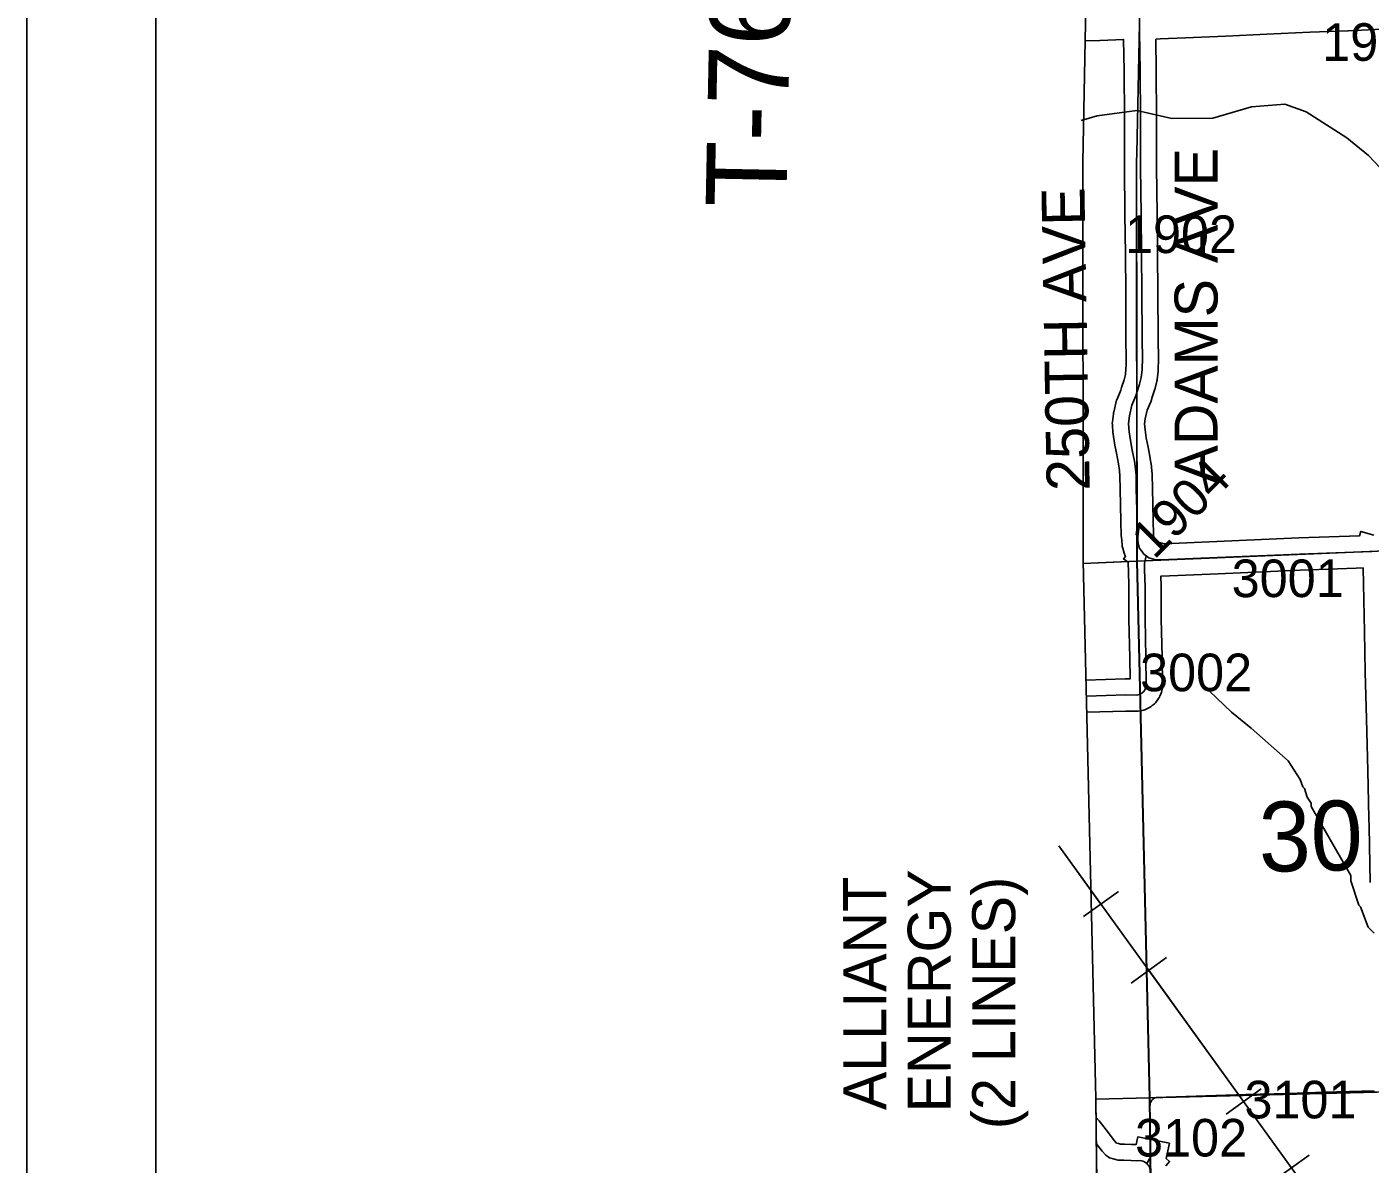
# Model space of a CAD drawing. Extents: x 23.6 to 68.7, y -63 to -29.
# Drawn here: x 30.623 to 33.122, y -44.871 to -42.755 of the extents above; entities that cross this region are included whole.
import ezdxf

# ---------------------------------------------------------------- set-up
doc = ezdxf.new("R2010")
doc.units = 0
for name, color, linetype in [('tdCoClipBndry', 7, 'Continuous'), ('tdCoCoAdjSecRdTxt', 7, 'Continuous'), ('tdCoCoBndry', 7, 'Continuous'), ('tdCoCoBndryPart', 7, 'Continuous'), ('tdCoFrame', 7, 'Continuous'), ('tdCoHydroRiver', 7, 'Continuous'), ('tdCoPipe', 7, 'Continuous'), ('tdCoPipe1', 7, 'Continuous'), ('tdCoPipeTxt', 7, 'Continuous'), ('tdCoSecRdNmbr', 7, 'Continuous'), ('tdCoSecRdTxt', 7, 'Continuous'), ('tdCoSecRteBand', 7, 'Continuous'), ('tdCoSecRteCL', 7, 'Continuous'), ('tdCoSectLine', 7, 'Continuous'), ('tdCoSectLinePart', 7, 'Continuous'), ('tdCoSectNmbr', 7, 'Continuous'), ('tdCoSurfGravel', 7, 'Continuous'), ('tdCoSurfLNO', 7, 'Continuous'), ('tdCoTwpBndryShd', 7, 'Continuous'), ('tdCoTwpRngTxt', 7, 'Continuous')]:
    doc.layers.add(name, color=color, linetype=linetype)

msp = doc.modelspace()

# ---------------------------------------------------------------- linework, layer by layer
at = {"layer": 'tdCoClipBndry'}
msp.add_lwpolyline([(56.8227, -57.553), (51.8233, -57.6334), (46.8056, -57.7041), (45.8081, -57.7131), (44.8328, -57.735), (43.8446, -57.7356), (42.8125, -57.7502), (36.856, -57.8104), (34.8462, -57.8398), (33.8615, -57.8433), (32.8589, -57.8556), (32.833, -57.8525), (32.8013, -57.8383), (32.7717, -57.8067), (32.7614, -57.7827), (32.7577, -57.7569), (32.6839, -51.7283), (32.6474, -49.7276), (32.6233, -45.7459), (32.6113, -44.7492), (32.588, -43.7493), (32.587, -43.0064), (32.5923, -42.7484), (32.5183, -35.7733)], dxfattribs=at)
at = {"layer": 'tdCoCoBndry'}
for p, q in [((32.6879, -42.9908), (32.6927, -42.7489)), ((32.6927, -42.7489), (32.6879, -42.9908)), ((32.6873, -43.0063), (32.6879, -42.9908)), ((32.6879, -42.9908), (32.6873, -43.0063)), ((32.6883, -43.7492), (32.6873, -43.0063)), ((32.6873, -43.0063), (32.6883, -43.7492)), ((32.7116, -44.7475), (32.6883, -43.7492)), ((32.6883, -43.7492), (32.7116, -44.7475)), ((32.7236, -45.745), (32.7116, -44.7475)), ((32.7116, -44.7475), (32.7236, -45.745))]:
    msp.add_line(p, q, dxfattribs=at)
for points in [[(32.5183, -35.7733), (32.5923, -42.7484), (32.587, -43.0064), (32.588, -43.7493), (32.6113, -44.7492), (32.6233, -45.7459), (32.6474, -49.7276), (32.6839, -51.7283)], [(32.6718, -40.7503), (32.6807, -41.745), (32.6923, -42.7489), (32.6875, -42.9908), (32.687, -43.0063), (32.6879, -43.7492), (32.7112, -44.7475), (32.7232, -45.7449), (32.73, -46.7351), (32.7344, -47.7196), (32.7414, -48.7221), (32.7473, -49.7257), (32.7682, -50.7257), (32.7838, -51.7268), (32.7945, -52.7546), (32.8063, -53.7572), (32.8202, -54.758), (32.8346, -55.7561), (32.8426, -56.756), (32.8576, -57.7557)], [(36.8552, -57.7104), (35.8554, -57.7251), (34.8462, -57.7399), (33.861, -57.7434), (32.858, -57.7557), (32.843, -56.756), (32.8349, -55.7561), (32.8205, -54.758), (32.8066, -53.7572), (32.7948, -52.7546), (32.7842, -51.7268), (32.7685, -50.7257), (32.7477, -49.7257), (32.7417, -48.7221), (32.7347, -47.7196), (32.7303, -46.7351), (32.7236, -45.745), (32.7116, -44.7475), (32.6883, -43.7492), (32.6873, -43.0063), (32.6879, -42.9908), (32.6927, -42.7489), (32.6811, -41.7451), (32.6722, -40.7503)], [(32.7842, -51.7268), (32.7685, -50.7257), (32.7477, -49.7257), (32.7417, -48.7221), (32.7347, -47.7196), (32.7303, -46.7351), (32.7236, -45.745), (32.7116, -44.7475), (32.6883, -43.7492), (32.6873, -43.0063), (32.6879, -42.9908), (32.6927, -42.7489), (32.6811, -41.7451), (32.6722, -40.7503)]]:
    msp.add_lwpolyline(points, dxfattribs=at)
at = {"layer": 'tdCoCoBndryPart'}
msp.add_lwpolyline([(32.6944, -44.0271), (32.7112, -44.7475), (32.7123, -44.839)], dxfattribs=at)
at = {"layer": 'tdCoFrame'}
for points in [[(30.6232, -29.9813), (66.6232, -29.9813), (66.6232, -61.9813), (30.6232, -61.9813)], [(30.8632, -30.2213), (66.3832, -30.2213), (66.3832, -61.7413), (30.8632, -61.7413)]]:
    msp.add_lwpolyline(points, close=True, dxfattribs=at)
at = {"layer": 'tdCoHydroRiver'}
for points in [[(32.6879, -42.9104), (32.6141, -42.9205), (32.5842, -42.9291)], [(33.1185, -42.9944), (33.0783, -42.9615), (33.0029, -42.9129), (32.9629, -42.8989), (32.9007, -42.904), (32.8291, -42.9249), (32.7525, -42.9253), (32.6879, -42.9104)], [(33.186, -43.0655), (33.1185, -42.9944)], [(33.1293, -44.4413), (33.1182, -44.4304), (33.1037, -44.3926), (33.1005, -44.3895), (33.0859, -44.3438), (33.0858, -44.3343), (33.0122, -44.2055), (33.0121, -44.1992), (33.0042, -44.1882), (32.9993, -44.1724), (32.9961, -44.1693), (32.9913, -44.1552), (32.9689, -44.1206), (32.9005, -44.0596), (32.864, -44.0299), (32.8226, -43.9908)]]:
    msp.add_lwpolyline(points, dxfattribs=at)
at = {"layer": 'tdCoPipe'}
msp.add_lwpolyline([(34.7584, -48.7), (34.766, -48.4061), (34.5655, -48.4028), (34.5695, -46.6902), (33.8058, -46.4248), (33.4889, -46.0166), (33.2553, -45.5448), (33.3021, -45.3309), (32.5425, -44.2786)], dxfattribs=at)
at = {"layer": 'tdCoPipe1'}
for p, q in [((32.6535, -44.3635), (32.5882, -44.4106)), ((32.7426, -44.4868), (32.6772, -44.5341)), ((32.9189, -44.7311), (32.8537, -44.7783)), ((33.008, -44.8545), (32.9426, -44.9017))]:
    msp.add_line(p, q, dxfattribs=at)
for points in [[(32.6208, -44.3871), (32.5425, -44.2786)], [(32.8862, -44.7547), (32.7099, -44.5104)]]:
    msp.add_lwpolyline(points, dxfattribs=at)
at = {"layer": 'tdCoSecRteBand'}
for points in [[(33.156, -42.7587), (33.0806, -42.7621), (33.0805, -42.7621), (33.0805, -42.7622), (33.0096, -42.7651), (32.9293, -42.7686), (32.8532, -42.772), (32.8532, -42.772), (32.8532, -42.772), (32.778, -42.7753), (32.7309, -42.7774), (32.7232, -42.7779), (32.7232, -42.7784), (32.7231, -42.7784), (32.7239, -42.8363), (32.7239, -42.8364), (32.7239, -42.8365), (32.7245, -42.9233), (32.7245, -42.9234), (32.7245, -42.9235), (32.7245, -43.0162), (32.7255, -43.1036), (32.7255, -43.1036), (32.7255, -43.1037), (32.7263, -43.1765), (32.7263, -43.1765), (32.7263, -43.1765), (32.7269, -43.2495), (32.7269, -43.2495), (32.7269, -43.2496), (32.7275, -43.3308), (32.7281, -43.3774), (32.7281, -43.3784), (32.728, -43.3793), (32.7276, -43.387), (32.7272, -43.3947), (32.7272, -43.3954), (32.7271, -43.3961), (32.7257, -43.4102), (32.7255, -43.4123), (32.725, -43.4145), (32.7218, -43.4271), (32.7216, -43.4281), (32.7213, -43.429), (32.7164, -43.4442), (32.7144, -43.4505), (32.714, -43.4517), (32.7135, -43.4529), (32.7071, -43.4682), (32.7034, -43.484), (32.7022, -43.4939), (32.703, -43.5047), (32.7053, -43.5197), (32.7086, -43.5369), (32.7125, -43.5574), (32.7126, -43.5579), (32.7127, -43.5585), (32.7149, -43.5725), (32.7151, -43.5736), (32.7151, -43.5747), (32.7161, -43.5869), (32.7162, -43.5879), (32.7162, -43.5888), (32.7166, -43.6134), (32.718, -43.6734), (32.7187, -43.6993), (32.7198, -43.7104), (32.7201, -43.7115), (32.7206, -43.7122), (32.7383, -43.7167)], [(32.5931, -43.9703), (32.6659, -43.9681), (32.6667, -43.968), (32.6674, -43.968), (32.675, -43.9682), (32.6745, -43.9289), (32.673, -43.8572), (32.673, -43.8569), (32.673, -43.8566), (32.673, -43.7974), (32.6722, -43.7665), (32.6716, -43.7546), (32.6714, -43.7512), (32.6631, -43.7448), (32.6665, -43.7403), (32.6658, -43.7394), (32.6642, -43.734), (32.6614, -43.7247), (32.6606, -43.7219), (32.6603, -43.7189), (32.6589, -43.7039), (32.6588, -43.703), (32.6588, -43.702), (32.6588, -43.7017), (32.658, -43.675), (32.658, -43.6749), (32.658, -43.6748), (32.6566, -43.6147), (32.6566, -43.6145), (32.6566, -43.6144), (32.6562, -43.5908), (32.6554, -43.5806), (32.6535, -43.5682), (32.6497, -43.5482), (32.6497, -43.5482), (32.6496, -43.5481), (32.6463, -43.5304), (32.6462, -43.5299), (32.6461, -43.5294), (32.6436, -43.5128), (32.6434, -43.5117), (32.6433, -43.5106), (32.6421, -43.4956), (32.6419, -43.4926), (32.6422, -43.4896), (32.644, -43.475), (32.6442, -43.4733), (32.6446, -43.4716), (32.6494, -43.4519), (32.6499, -43.4496), (32.6508, -43.4474), (32.6576, -43.431), (32.6593, -43.4258), (32.6639, -43.4116), (32.6663, -43.4021), (32.6673, -43.391), (32.6677, -43.384), (32.668, -43.3772), (32.6675, -43.3314), (32.6675, -43.3314), (32.6675, -43.3313), (32.6669, -43.25), (32.6663, -43.1771), (32.6655, -43.1043), (32.6645, -43.0167), (32.6645, -43.0166), (32.6645, -43.0164), (32.6645, -42.9236), (32.6639, -42.837), (32.6631, -42.7783), (32.6197, -42.7805), (32.6193, -42.7806), (32.6189, -42.7806), (32.5917, -42.7812)], [(32.7383, -43.7167), (32.8363, -43.7126), (32.9887, -43.7059), (32.9888, -43.7059), (32.989, -43.7059), (33.1019, -43.7018), (33.1043, -43.6938), (33.1284, -43.7008)], [(33.1218, -44.3471), (33.1197, -44.2432), (33.1193, -44.2275), (33.1172, -44.1392), (33.1172, -44.1392), (33.1172, -44.1392), (33.1149, -44.0424), (33.1126, -43.9555), (33.1126, -43.9553), (33.1126, -43.9552), (33.1114, -43.8806), (33.1093, -43.7912), (33.1085, -43.7616), (33.0957, -43.7621), (32.9912, -43.7659), (32.8389, -43.7726), (32.8388, -43.7726), (32.8388, -43.7726), (32.7334, -43.7769), (32.7325, -43.7769), (32.7329, -43.7962), (32.733, -43.7966), (32.733, -43.797), (32.733, -43.8562), (32.7345, -43.9277), (32.7345, -43.9279), (32.7345, -43.928), (32.7352, -43.978), (32.7352, -43.9788), (32.7352, -43.9795), (32.735, -43.9826), (32.7349, -43.9849), (32.7345, -43.9873), (32.7339, -43.9902), (32.7334, -43.9926), (32.7326, -43.9948), (32.7315, -43.9976), (32.7307, -43.9998), (32.7296, -44.0019), (32.7281, -44.0046), (32.7269, -44.0066), (32.7254, -44.0085), (32.7236, -44.0109), (32.7221, -44.0127), (32.7203, -44.0143), (32.7181, -44.0164), (32.7164, -44.018), (32.7144, -44.0193), (32.7119, -44.021), (32.7099, -44.0223), (32.7077, -44.0233), (32.7065, -44.0238), (32.705, -44.0245), (32.7028, -44.0255), (32.7005, -44.0261), (32.6976, -44.027), (32.6953, -44.0276), (32.693, -44.0279), (32.69, -44.0282), (32.688, -44.0284), (32.686, -44.0284), (32.6671, -44.028), (32.5945, -44.0303)], [(32.6117, -44.7836), (32.6173, -44.7906), (32.6174, -44.7906), (32.6174, -44.7907), (32.6305, -44.8073), (32.6306, -44.8074), (32.6307, -44.8075), (32.6464, -44.8278), (32.6499, -44.8318), (32.6537, -44.8329), (32.6572, -44.8337), (32.6643, -44.8339), (32.6645, -44.8339), (32.6647, -44.8339), (32.6778, -44.8344), (32.6864, -44.8346), (32.6893, -44.8203), (32.7481, -44.8321), (32.7424, -44.8608), (32.7487, -44.866), (32.7418, -44.8745)]]:
    msp.add_lwpolyline(points, dxfattribs=at)
at = {"layer": 'tdCoSecRteCL'}
for points in [[(32.7051, -43.7392), (32.7006, -43.7359), (32.6971, -43.7308), (32.6929, -43.7254), (32.6902, -43.7162), (32.6888, -43.7012), (32.6888, -43.7008), (32.688, -43.6741), (32.6866, -43.614), (32.6862, -43.5893), (32.6852, -43.5771), (32.6831, -43.5631), (32.6791, -43.5425), (32.6758, -43.5248), (32.6732, -43.5082), (32.672, -43.4932), (32.6738, -43.4786), (32.6785, -43.4589), (32.6858, -43.4413), (32.6879, -43.435), (32.6927, -43.4198), (32.6959, -43.4072), (32.6973, -43.3932), (32.6977, -43.3855), (32.6981, -43.3778), (32.6975, -43.3311), (32.6969, -43.2498), (32.6963, -43.1768), (32.6955, -43.104), (32.6945, -43.0164), (32.6945, -42.9235), (32.6939, -42.8367), (32.6929, -42.7637), (32.6927, -42.7489)], [(32.5938, -44.0003), (32.6669, -43.998), (32.6866, -43.9984), (32.6896, -43.998), (32.6925, -43.9972), (32.6941, -43.9965), (32.6953, -43.996), (32.6978, -43.9943), (32.7, -43.9922), (32.7019, -43.9899), (32.7034, -43.9872), (32.7045, -43.9844), (32.7051, -43.9814), (32.7052, -43.9784), (32.7045, -43.9284), (32.703, -43.8566), (32.703, -43.797), (32.7022, -43.7654), (32.7016, -43.7532), (32.7051, -43.7392)], [(32.7051, -43.7392), (32.7101, -43.743), (32.7204, -43.7463), (32.7322, -43.7469), (32.8375, -43.7426), (32.99, -43.7359), (33.1246, -43.731)], [(32.7065, -44.8702), (32.7044, -44.8685), (32.702, -44.867), (32.6988, -44.8654), (32.6938, -44.8644), (32.6875, -44.8647), (32.6769, -44.8644), (32.6636, -44.8639), (32.6532, -44.8636), (32.6459, -44.8619), (32.6366, -44.8591), (32.6298, -44.8543), (32.6233, -44.847), (32.6123, -44.8328)], [(32.7065, -44.8702), (32.711, -44.8612), (32.7122, -44.8589), (32.7128, -44.8556)], [(32.7185, -45.2342), (32.7173, -45.1838), (32.7158, -45.0997), (32.7148, -45.0293), (32.714, -44.9468), (32.713, -44.8993), (32.7127, -44.882), (32.7121, -44.8793), (32.7112, -44.8768), (32.7099, -44.8744), (32.7084, -44.8722), (32.7065, -44.8702)]]:
    msp.add_lwpolyline(points, dxfattribs=at)
at = {"layer": 'tdCoSectLine'}
for points in [[(32.6923, -42.7489), (32.6875, -42.9908), (32.687, -43.0063), (32.6879, -43.7492)], [(32.6879, -43.7492), (33.6428, -43.7095)], [(32.5881, -43.7535), (32.6879, -43.7492)], [(32.6879, -43.7492), (32.7112, -44.7475)], [(32.7112, -44.7475), (33.6668, -44.7238)], [(32.6113, -44.75), (32.7112, -44.7475)], [(32.7232, -45.7449), (32.7112, -44.7475)]]:
    msp.add_lwpolyline(points, dxfattribs=at)
at = {"layer": 'tdCoSectLinePart'}
for points in [[(32.5881, -43.7535), (32.6718, -43.7499)], [(32.6944, -44.0271), (32.7112, -44.7475)], [(32.7112, -44.7475), (33.1338, -44.737)], [(32.6113, -44.75), (32.7112, -44.7475)], [(32.7123, -44.839), (32.7112, -44.7475)]]:
    msp.add_lwpolyline(points, dxfattribs=at)
at = {"layer": 'tdCoSurfGravel'}
for points in [[(32.6977, -43.3855), (32.6981, -43.3778), (32.6975, -43.3311), (32.6969, -43.2498), (32.6963, -43.1768), (32.6955, -43.104), (32.6945, -43.0164), (32.6945, -42.9235), (32.6939, -42.8367), (32.6929, -42.7637), (32.6927, -42.7489), (32.6917, -42.6953), (32.6912, -42.6116), (32.6889, -42.4873), (32.6877, -42.36), (32.6867, -42.2528), (32.6867, -42.2507)], [(32.6879, -43.435), (32.6927, -43.4198), (32.6959, -43.4072), (32.6973, -43.3932), (32.6977, -43.3855)], [(32.6862, -43.5893), (32.6852, -43.5771), (32.6831, -43.5631), (32.6791, -43.5425), (32.6758, -43.5248), (32.6732, -43.5082), (32.672, -43.4932), (32.6738, -43.4786), (32.6785, -43.4589), (32.6858, -43.4413), (32.6879, -43.435)], [(32.6941, -43.9965), (32.6953, -43.996), (32.6978, -43.9943), (32.7, -43.9922), (32.7019, -43.9899), (32.7034, -43.9872), (32.7045, -43.9844), (32.7051, -43.9814), (32.7052, -43.9784), (32.7045, -43.9284), (32.703, -43.8566), (32.703, -43.797), (32.7022, -43.7654), (32.7016, -43.7532), (32.7051, -43.7392), (32.7006, -43.7359), (32.6971, -43.7308), (32.6929, -43.7254), (32.6902, -43.7162), (32.6888, -43.7012), (32.6888, -43.7008), (32.688, -43.6741), (32.6866, -43.614), (32.6862, -43.5893)], [(32.7051, -43.7392), (32.7101, -43.743), (32.7204, -43.7463), (32.7322, -43.7469), (32.8375, -43.7426), (32.99, -43.7359), (33.1246, -43.731)], [(32.5938, -44.0003), (32.6669, -43.998), (32.6866, -43.9984), (32.6896, -43.998), (32.6925, -43.9972), (32.6941, -43.9965)], [(32.7065, -44.8702), (32.7044, -44.8685), (32.702, -44.867), (32.6988, -44.8654), (32.6938, -44.8644), (32.6875, -44.8647), (32.6769, -44.8644), (32.6636, -44.8639), (32.6532, -44.8636), (32.6459, -44.8619), (32.6366, -44.8591), (32.6298, -44.8543), (32.6233, -44.847), (32.6123, -44.8328)], [(32.7065, -44.8702), (32.711, -44.8612), (32.7122, -44.8589), (32.7128, -44.8556)], [(32.7127, -44.882), (32.7121, -44.8793), (32.7112, -44.8768), (32.7099, -44.8744), (32.7084, -44.8722), (32.7065, -44.8702)]]:
    msp.add_lwpolyline(points, dxfattribs=at)
at = {"layer": 'tdCoSurfLNO'}
for p, q in [((32.7237, -44.7473), (32.8904, -44.7415)), ((32.8904, -44.7415), (32.9693, -44.7399)), ((32.9693, -44.7399), (33.0367, -44.7374)), ((33.0367, -44.7374), (33.1289, -44.7345)), ((32.7118, -44.7651), (32.7125, -44.759)), ((32.7122, -44.8071), (32.7118, -44.7651)), ((32.7125, -44.759), (32.713, -44.7565)), ((32.713, -44.7565), (32.714, -44.7543)), ((32.714, -44.7543), (32.7153, -44.7522)), ((32.7153, -44.7522), (32.7171, -44.7504)), ((32.7171, -44.7504), (32.7191, -44.749)), ((32.7191, -44.749), (32.7213, -44.7479)), ((32.7213, -44.7479), (32.7237, -44.7473)), ((32.7125, -44.8402), (32.7122, -44.8071)), ((32.7128, -44.8556), (32.7125, -44.8402))]:
    msp.add_line(p, q, dxfattribs=at)
at = {"layer": 'tdCoTwpBndryShd'}
msp.add_lwpolyline([(32.8576, -57.7557), (32.8426, -56.756), (32.8346, -55.7561), (32.8202, -54.758), (32.8063, -53.7572), (32.7945, -52.7546), (32.7838, -51.7268), (32.7682, -50.7257), (32.7473, -49.7257), (32.7414, -48.7221), (32.7344, -47.7196), (32.73, -46.7351), (32.7232, -45.7449), (32.7112, -44.7475), (32.6879, -43.7492), (32.687, -43.0063), (32.6875, -42.9908), (32.6923, -42.7489), (32.6807, -41.745), (32.6718, -40.7503)], dxfattribs=at)

# ---------------------------------------------------------------- texts
at = {"layer": 'tdCoCoAdjSecRdTxt'}
msp.add_text('250TH AVE', height=0.08, rotation=91.0056, dxfattribs=at).set_placement((32.6001, -43.6177))
at = {"layer": 'tdCoPipeTxt'}
for s, p in [('ALLIANT', (32.2216, -44.7705)), ('ENERGY', (32.3416, -44.7745)), ('(2 LINES)', (32.4616, -44.806))]:
    msp.add_text(s, height=0.08, rotation=90.0243, dxfattribs=at).set_placement(p)
at = {"layer": 'tdCoSecRdNmbr'}
for s, rotation, p in [('1901', 0.0261, (33.0326, -42.8182)), ('1902', 0.0258, (32.6657, -43.1759)), ('1904', 45.0246, (32.7199, -43.7478)), ('3001', 0.026, (32.8641, -43.8161)), ('3002', 0.0259, (32.6938, -43.9912)), ('3101', 0.026, (32.8879, -44.786)), ('3102', 0.0259, (32.6844, -44.857))]:
    msp.add_text(s, height=0.07, rotation=rotation, dxfattribs=at).set_placement(p)
at = {"layer": 'tdCoSecRdTxt'}
msp.add_text('ADAMS AVE', height=0.08, rotation=90, dxfattribs=at).set_placement((32.8378, -43.6046))
at = {"layer": 'tdCoSectNmbr'}
msp.add_text('30', height=0.13, rotation=1.0262, dxfattribs=at).set_placement((32.9155, -44.3272))
at = {"layer": 'tdCoTwpRngTxt'}
msp.add_text('T-76N', height=0.15, rotation=88.8615, dxfattribs=at).set_placement((32.0356, -43.0919))

doc.saveas('drawing.dxf')
